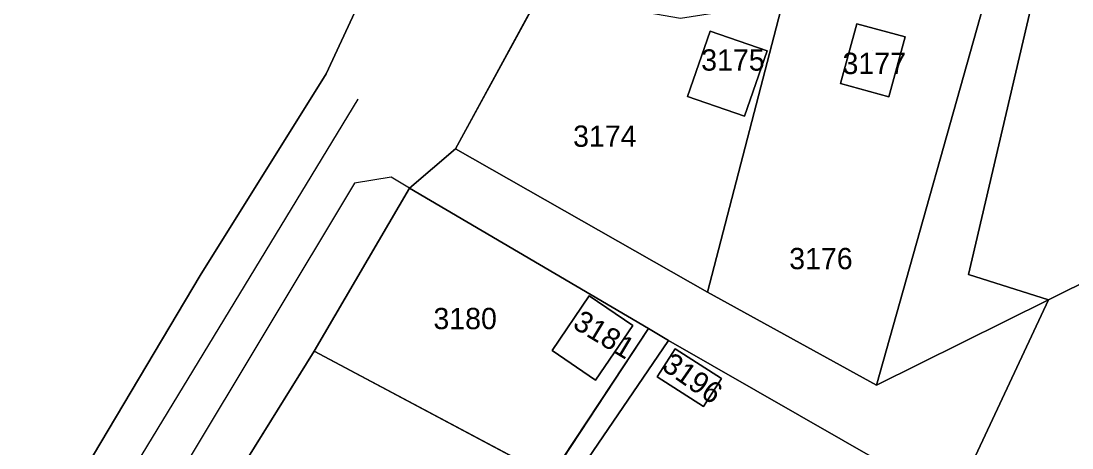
# Model space of a CAD drawing. Extents: x -262715 to -259381, y -1237238 to -1231182.
# Drawn here: x -260285.9 to -260187.3, y -1234649.4 to -1234609.3 of the extents above; entities that cross this region are included whole.
import ezdxf

# ---------------------------------------------------------------- set-up
doc = ezdxf.new("R2010")
doc.units = 0
for name, color, linetype in [('body_kn', 7, 'Continuous'), ('kladpar_druhypozemkov', 7, 'Continuous'), ('kladpar_hranice', 7, 'Continuous'), ('kladpar_parcelnecisla', 7, 'Continuous'), ('kladpar_plochy', 7, 'Continuous'), ('zappar_hrandruhpozemk', 7, 'Continuous')]:
    doc.layers.add(name, color=color, linetype=linetype)

msp = doc.modelspace()

# ---------------------------------------------------------------- linework, layer by layer
at = {"layer": 'body_kn'}
for p, q in [((-260221.22, -1234610.26), (-260221.22, -1234610.26)), ((-260207.46, -1234609.57), (-260207.46, -1234609.57)), ((-260202.93, -1234610.81), (-260202.93, -1234610.81)), ((-260202.93, -1234610.81), (-260202.93, -1234610.81)), ((-260215.88, -1234612.11), (-260215.88, -1234612.11)), ((-260215.88, -1234612.11), (-260215.88, -1234612.11)), ((-260257.25, -1234614.28), (-260257.25, -1234614.28)), ((-260209, -1234615.18), (-260209, -1234615.18)), ((-260223.35, -1234616.4), (-260223.35, -1234616.4)), ((-260204.47, -1234616.42), (-260204.47, -1234616.42)), ((-260254.26, -1234616.64), (-260254.26, -1234616.64)), ((-260218.02, -1234618.25), (-260218.02, -1234618.25)), ((-260245.13, -1234621.3), (-260245.13, -1234621.3)), ((-260251.14, -1234623.98), (-260251.14, -1234623.98)), ((-260254.59, -1234624.53), (-260254.59, -1234624.53)), ((-260249.42, -1234624.99), (-260249.42, -1234624.99)), ((-260249.42, -1234624.99), (-260249.42, -1234624.99)), ((-260196.99, -1234633.11), (-260196.99, -1234633.11)), ((-260269.07, -1234633.21), (-260269.07, -1234633.21)), ((-260232.59, -1234635.12), (-260232.59, -1234635.12)), ((-260221.49, -1234634.77), (-260221.49, -1234634.77)), ((-260189.51, -1234635.49), (-260189.51, -1234635.49)), ((-260228.49, -1234637.91), (-260228.49, -1234637.91)), ((-260228.49, -1234637.91), (-260228.49, -1234637.91)), ((-260227.01, -1234638.18), (-260227.01, -1234638.18)), ((-260227.01, -1234638.18), (-260227.01, -1234638.18)), ((-260225.13, -1234639.29), (-260225.13, -1234639.29)), ((-260225.13, -1234639.29), (-260225.13, -1234639.29)), ((-260224.51, -1234640.09), (-260224.51, -1234640.09)), ((-260258.36, -1234640.31), (-260258.36, -1234640.31)), ((-260236.06, -1234640.23), (-260236.06, -1234640.23)), ((-260231.97, -1234643.02), (-260231.97, -1234643.02)), ((-260226.19, -1234642.72), (-260226.19, -1234642.72)), ((-260220.16, -1234642.88), (-260220.16, -1234642.88)), ((-260220.16, -1234642.88), (-260220.16, -1234642.88)), ((-260205.63, -1234643.5), (-260205.63, -1234643.5)), ((-260221.85, -1234645.51), (-260221.85, -1234645.51))]:
    msp.add_line(p, q, dxfattribs=at)
at = {"layer": 'kladpar_druhypozemkov'}
for p, q in [((-260219.32, -1234612.2), (-260219.32, -1234612.2)), ((-260206.01, -1234612.1), (-260206.01, -1234612.1)), ((-260231.72, -1234619.21), (-260231.72, -1234619.21)), ((-260211.52, -1234630.69), (-260211.52, -1234630.69)), ((-260244.48, -1234636.62), (-260244.48, -1234636.62)), ((-260231.32, -1234637.68), (-260231.32, -1234637.68)), ((-260222.74, -1234641.98), (-260222.74, -1234641.98))]:
    msp.add_line(p, q, dxfattribs=at)
at = {"layer": 'kladpar_hranice'}
for points in [[(-260438.18, -1234921.93), (-260405.11, -1234869.26), (-260320.46, -1234727.99), (-260307.06, -1234703.74), (-260289.89, -1234668.17), (-260269.07, -1234633.21), (-260257.25, -1234614.28), (-260247.18, -1234592.56)], [(-260247.18, -1234592.56), (-260257.25, -1234614.28), (-260269.07, -1234633.21), (-260289.89, -1234668.17), (-260307.06, -1234703.74), (-260320.46, -1234727.99), (-260405.11, -1234869.26), (-260438.18, -1234921.93)], [(-260162.25, -1234621.95), (-260189.51, -1234635.49), (-260196.99, -1234633.11), (-260190.27, -1234604.32), (-260153.62, -1234598.11)], [(-260194.66, -1234604.46), (-260205.63, -1234643.5), (-260221.49, -1234634.77)], [(-260221.49, -1234634.77), (-260214.42, -1234607.55), (-260194.66, -1234604.46)], [(-260190.27, -1234604.32), (-260196.99, -1234633.11), (-260189.51, -1234635.49), (-260205.63, -1234643.5), (-260194.66, -1234604.46)], [(-260237.19, -1234606.74), (-260245.13, -1234621.3), (-260249.42, -1234624.99), (-260258.36, -1234640.31), (-260267.1, -1234654.35), (-260276.09, -1234669.55), (-260285.84, -1234683.41), (-260295.4, -1234699.22), (-260304.54, -1234713.8), (-260312.58, -1234728.47), (-260322.65, -1234746.46), (-260325.65, -1234747.88), (-260326.96, -1234750.75), (-260333.72, -1234763.65), (-260340.27, -1234776.87), (-260350.61, -1234793.77), (-260358.88, -1234807.81), (-260364.39, -1234816.99), (-260371.69, -1234829.65), (-260381.66, -1234846.55), (-260388.32, -1234857.6), (-260403.05, -1234882.27), (-260399.94, -1234883.36), (-260433.36, -1234917.83)], [(-260245.13, -1234621.3), (-260237.19, -1234606.74), (-260224.02, -1234609.05), (-260214.42, -1234607.55)], [(-260214.42, -1234607.55), (-260221.49, -1234634.77), (-260245.13, -1234621.3)], [(-260215.88, -1234612.11), (-260218.02, -1234618.25), (-260223.35, -1234616.4), (-260221.22, -1234610.26), (-260215.88, -1234612.11)], [(-260221.22, -1234610.26), (-260223.35, -1234616.4), (-260218.02, -1234618.25), (-260215.88, -1234612.11), (-260221.22, -1234610.26)], [(-260202.93, -1234610.81), (-260204.47, -1234616.42), (-260209, -1234615.18), (-260207.46, -1234609.57), (-260202.93, -1234610.81)], [(-260209, -1234615.18), (-260204.47, -1234616.42), (-260202.93, -1234610.81), (-260207.46, -1234609.57), (-260209, -1234615.18)], [(-260198.42, -1234654.53), (-260204.67, -1234661.83), (-260220.53, -1234683.91), (-260233.77, -1234700.2), (-260242.95, -1234716.96), (-260265.34, -1234751.96), (-260273.98, -1234768.96), (-260280.81, -1234766.48), (-260270.6, -1234749.35), (-260260.52, -1234730.89), (-260248.95, -1234712.54), (-260237.03, -1234695.6), (-260226.81, -1234681.44), (-260215.84, -1234665.34), (-260204.67, -1234651.04), (-260225.13, -1234639.29), (-260227.01, -1234638.18), (-260249.42, -1234624.99), (-260245.13, -1234621.3), (-260221.49, -1234634.77), (-260205.63, -1234643.5), (-260189.51, -1234635.49), (-260198.42, -1234654.53)], [(-260320.82, -1234825.64), (-260302.87, -1234812.26), (-260292.77, -1234800.13), (-260283.5, -1234786.81), (-260276.13, -1234774.54), (-260273.98, -1234768.96), (-260265.34, -1234751.96), (-260242.95, -1234716.96), (-260233.77, -1234700.2), (-260220.53, -1234683.91), (-260204.67, -1234661.83), (-260198.42, -1234654.53), (-260189.51, -1234635.49), (-260162.25, -1234621.95)], [(-260258.36, -1234640.31), (-260249.42, -1234624.99), (-260227.01, -1234638.18)], [(-260236.06, -1234640.23), (-260231.97, -1234643.02), (-260228.49, -1234637.91), (-260232.59, -1234635.12), (-260236.06, -1234640.23)], [(-260228.49, -1234637.91), (-260231.97, -1234643.02), (-260236.06, -1234640.23), (-260232.59, -1234635.12), (-260228.49, -1234637.91)], [(-260225.13, -1234639.29), (-260235.05, -1234653.85), (-260244.42, -1234668.02), (-260253.88, -1234683.29), (-260264.81, -1234701.03), (-260276.16, -1234720.41), (-260287.09, -1234738.54), (-260298.5, -1234757.2), (-260300.36, -1234756.23), (-260290.8, -1234740.57), (-260282.13, -1234725.59), (-260272.82, -1234710.24), (-260264.79, -1234696.35), (-260255.26, -1234681.94), (-260245.96, -1234667.13), (-260236.19, -1234652.1), (-260227.01, -1234638.18), (-260225.13, -1234639.29)], [(-260227.01, -1234638.18), (-260236.19, -1234652.1), (-260258.36, -1234640.31)], [(-260235.05, -1234653.85), (-260225.13, -1234639.29), (-260204.67, -1234651.04)], [(-260220.16, -1234642.88), (-260221.85, -1234645.51), (-260226.19, -1234642.72), (-260224.51, -1234640.09), (-260220.16, -1234642.88)], [(-260224.51, -1234640.09), (-260226.19, -1234642.72), (-260221.85, -1234645.51), (-260220.16, -1234642.88), (-260224.51, -1234640.09)], [(-260267.1, -1234654.35), (-260258.36, -1234640.31), (-260236.19, -1234652.1)]]:
    msp.add_lwpolyline(points, dxfattribs=at)
at = {"layer": 'kladpar_plochy'}
for p, q in [((-260194.66, -1234604.46), (-260205.63, -1234643.5)), ((-260196.99, -1234633.11), (-260190.27, -1234604.32)), ((-260245.13, -1234621.3), (-260237.19, -1234606.74)), ((-260221.49, -1234634.77), (-260214.42, -1234607.55)), ((-260214.42, -1234607.55), (-260221.49, -1234634.77)), ((-260221.22, -1234610.26), (-260223.35, -1234616.4)), ((-260215.88, -1234612.11), (-260221.22, -1234610.26)), ((-260207.46, -1234609.57), (-260209, -1234615.18)), ((-260202.93, -1234610.81), (-260207.46, -1234609.57)), ((-260204.47, -1234616.42), (-260202.93, -1234610.81)), ((-260218.02, -1234618.25), (-260215.88, -1234612.11)), ((-260209, -1234615.18), (-260204.47, -1234616.42)), ((-260223.35, -1234616.4), (-260218.02, -1234618.25)), ((-260221.49, -1234634.77), (-260245.13, -1234621.3)), ((-260162.25, -1234621.95), (-260189.51, -1234635.49)), ((-260258.36, -1234640.31), (-260249.42, -1234624.99)), ((-260249.42, -1234624.99), (-260227.01, -1234638.18)), ((-260189.51, -1234635.49), (-260196.99, -1234633.11)), ((-260232.59, -1234635.12), (-260236.06, -1234640.23)), ((-260228.49, -1234637.91), (-260232.59, -1234635.12)), ((-260205.63, -1234643.5), (-260221.49, -1234634.77)), ((-260231.97, -1234643.02), (-260228.49, -1234637.91)), ((-260227.01, -1234638.18), (-260236.19, -1234652.1)), ((-260235.05, -1234653.85), (-260225.13, -1234639.29)), ((-260224.51, -1234640.09), (-260226.19, -1234642.72)), ((-260225.13, -1234639.29), (-260204.67, -1234651.04)), ((-260220.16, -1234642.88), (-260224.51, -1234640.09)), ((-260267.1, -1234654.35), (-260258.36, -1234640.31)), ((-260236.19, -1234652.1), (-260258.36, -1234640.31)), ((-260258.36, -1234640.31), (-260236.19, -1234652.1)), ((-260236.06, -1234640.23), (-260231.97, -1234643.02)), ((-260226.19, -1234642.72), (-260221.85, -1234645.51)), ((-260221.85, -1234645.51), (-260220.16, -1234642.88))]:
    msp.add_line(p, q, dxfattribs=at)
for points in [[(-260438.18, -1234921.93), (-260405.11, -1234869.26), (-260320.46, -1234727.99), (-260307.06, -1234703.74), (-260289.89, -1234668.17), (-260269.07, -1234633.21), (-260257.25, -1234614.28), (-260247.18, -1234592.56)], [(-260247.18, -1234592.56), (-260257.25, -1234614.28), (-260269.07, -1234633.21), (-260289.89, -1234668.17), (-260307.06, -1234703.74), (-260320.46, -1234727.99), (-260405.11, -1234869.26), (-260438.18, -1234921.93)], [(-260190.27, -1234604.32), (-260196.99, -1234633.11), (-260189.51, -1234635.49), (-260205.63, -1234643.5), (-260194.66, -1234604.46)], [(-260237.19, -1234606.74), (-260245.13, -1234621.3), (-260249.42, -1234624.99), (-260258.36, -1234640.31), (-260267.1, -1234654.35), (-260276.09, -1234669.55), (-260285.84, -1234683.41), (-260295.4, -1234699.22), (-260304.54, -1234713.8), (-260312.58, -1234728.47), (-260322.65, -1234746.46), (-260325.65, -1234747.88), (-260326.96, -1234750.75), (-260333.72, -1234763.65), (-260340.27, -1234776.87), (-260350.61, -1234793.77), (-260358.88, -1234807.81), (-260364.39, -1234816.99), (-260371.69, -1234829.65), (-260381.66, -1234846.55), (-260388.32, -1234857.6), (-260403.05, -1234882.27), (-260399.94, -1234883.36), (-260433.36, -1234917.83)], [(-260320.82, -1234825.64), (-260302.87, -1234812.26), (-260292.77, -1234800.13), (-260283.5, -1234786.81), (-260276.13, -1234774.54), (-260273.98, -1234768.96), (-260265.34, -1234751.96), (-260242.95, -1234716.96), (-260233.77, -1234700.2), (-260220.53, -1234683.91), (-260204.67, -1234661.83), (-260198.42, -1234654.53), (-260189.51, -1234635.49), (-260162.25, -1234621.95)]]:
    msp.add_lwpolyline(points, dxfattribs=at)
for points in [[(-260215.88, -1234612.11), (-260218.02, -1234618.25), (-260223.35, -1234616.4), (-260221.22, -1234610.26)], [(-260202.93, -1234610.81), (-260204.47, -1234616.42), (-260209, -1234615.18), (-260207.46, -1234609.57)], [(-260198.42, -1234654.53), (-260204.67, -1234661.83), (-260220.53, -1234683.91), (-260233.77, -1234700.2), (-260242.95, -1234716.96), (-260265.34, -1234751.96), (-260273.98, -1234768.96), (-260280.81, -1234766.48), (-260270.6, -1234749.35), (-260260.52, -1234730.89), (-260248.95, -1234712.54), (-260237.03, -1234695.6), (-260226.81, -1234681.44), (-260215.84, -1234665.34), (-260204.67, -1234651.04), (-260225.13, -1234639.29), (-260227.01, -1234638.18), (-260249.42, -1234624.99), (-260245.13, -1234621.3), (-260221.49, -1234634.77), (-260205.63, -1234643.5), (-260189.51, -1234635.49)], [(-260228.49, -1234637.91), (-260231.97, -1234643.02), (-260236.06, -1234640.23), (-260232.59, -1234635.12)], [(-260225.13, -1234639.29), (-260235.05, -1234653.85), (-260244.42, -1234668.02), (-260253.88, -1234683.29), (-260264.81, -1234701.03), (-260276.16, -1234720.41), (-260287.09, -1234738.54), (-260298.5, -1234757.2), (-260300.36, -1234756.23), (-260290.8, -1234740.57), (-260282.13, -1234725.59), (-260272.82, -1234710.24), (-260264.79, -1234696.35), (-260255.26, -1234681.94), (-260245.96, -1234667.13), (-260236.19, -1234652.1), (-260227.01, -1234638.18)], [(-260220.16, -1234642.88), (-260221.85, -1234645.51), (-260226.19, -1234642.72), (-260224.51, -1234640.09)]]:
    msp.add_lwpolyline(points, close=True, dxfattribs=at)
at = {"layer": 'zappar_hrandruhpozemk'}
for p, q in [((-260307.06, -1234703.74), (-260254.26, -1234616.64)), ((-260254.59, -1234624.53), (-260326.68, -1234744.66))]:
    msp.add_line(p, q, dxfattribs=at)
msp.add_lwpolyline([(-260249.42, -1234624.99), (-260251.14, -1234623.98), (-260254.59, -1234624.53)], dxfattribs=at)

# ---------------------------------------------------------------- texts
at = {"layer": 'kladpar_parcelnecisla'}
for s, p in [('3175', (-260222.071, -1234613.97)), ('3177', (-260208.818, -1234614.29)), ('3174', (-260234.086, -1234621.12)), ('3176', (-260213.816, -1234632.61)), ('3180', (-260247.186, -1234638.24))]:
    msp.add_text(s, height=2, dxfattribs=at).set_placement(p)
for s, rotation, p in [('3181', 329, (-260234.234, -1234638.058)), ('3196', 325, (-260225.88, -1234641.951))]:
    msp.add_text(s, height=2, rotation=rotation, dxfattribs=at).set_placement(p)

doc.saveas('drawing.dxf')
